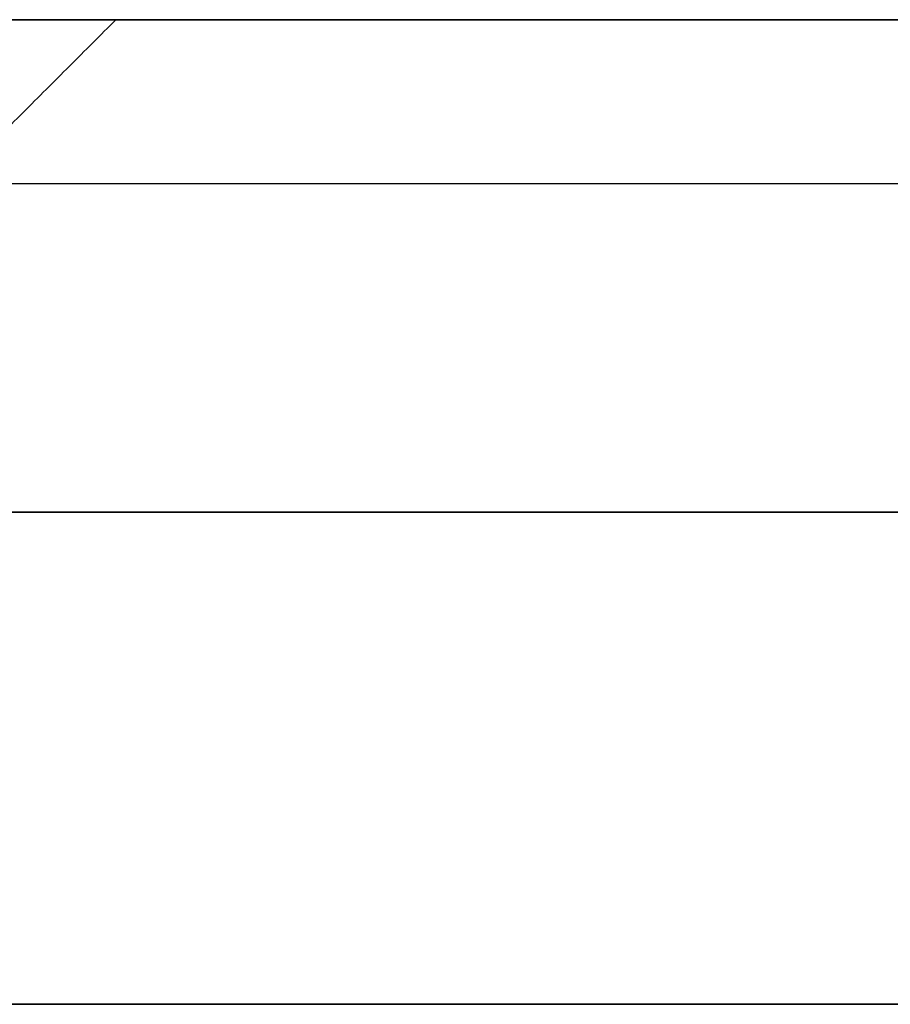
# Model space of a CAD drawing. Header units: centimetres. Extents: x -14.2 to 14.2, y -23.9 to 0.
# Tile 500 of 656: x -10.378 to -10.218, y -3.23 to -3.05. Entities that reach past the tile are written whole.
import ezdxf

# ---------------------------------------------------------------- set-up
doc = ezdxf.new("R2010")
doc.units = ezdxf.units.CM
doc.layers.add('Default', color=7, linetype='Continuous', true_color=0x000000)

msp = doc.modelspace()

# ---------------------------------------------------------------- linework, layer by layer
at = {"layer": 'Default'}
msp.add_line((-10.36, -3.05), (-9.3, -3.05), dxfattribs=at)
at = {"layer": 'Default', "extrusion": (0, -1, 0)}
for centre, radius, start, end in [((-11.4, 0, 3.05), 2.82, 0, 180), ((-11.4, 0, 3.05), 2.82, 180, 360), ((-11.4, 0, 3.05), 1.04, 180, 0), ((-11.4, 0, 3.05), 1.04, 0, 180), ((-11.4, 0, 3.05), 2.7, 270, 90), ((-11.4, 0, 3.05), 2.1, 270, 90), ((-11.4, 0, 3.08), 2.85, 0, 180), ((-11.4, 0, 3.23), 2.1, 270, 90)]:
    msp.add_arc(centre, radius, start, end, dxfattribs=at)
at = {"layer": 'Default', "extrusion": (0, 1, 0)}
for centre, radius, start, end in [((11.4, 0, -3.08), 2.85, 180, 0), ((11.4, 0, -3.14), 2.7, 90, 270), ((11.4, 0, -3.14), 2.1, 90, 270), ((11.4, 0, -3.23), 2.7, 90, 270)]:
    msp.add_arc(centre, radius, start, end, dxfattribs=at)
at = {"layer": 'Default'}
msp.add_open_spline([(-10.36, -3.05), (-10.39397, -3.08397), (-10.42794, -3.11793, 0)], degree=2, dxfattribs=at)

doc.saveas('drawing.dxf')
